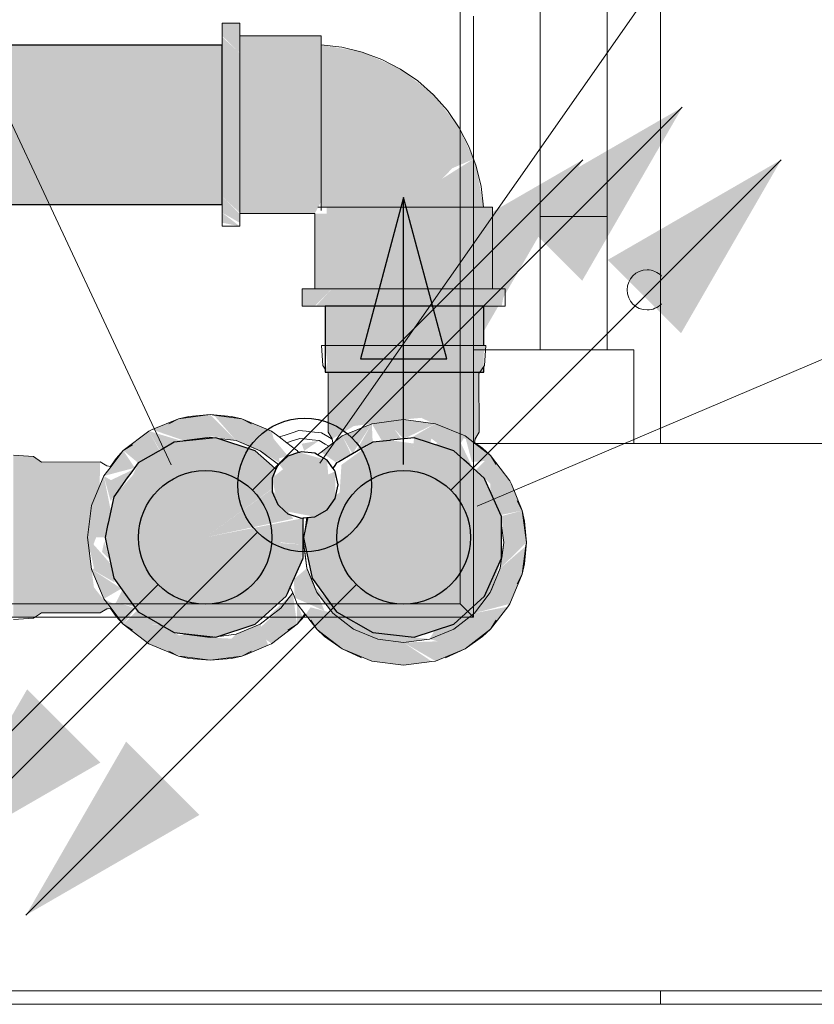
# Model space of a CAD drawing. Header units: millimetres. Extents: x 567 to 934, y -1 to 364.
# Tile 828 of 1056: x 764.649 to 765.244, y 165.391 to 166.129. Entities that reach past the tile are written whole.
import ezdxf

# ---------------------------------------------------------------- set-up
doc = ezdxf.new("R2010")
doc.units = ezdxf.units.MM
doc.header["$MEASUREMENT"] = 0
for name, color, linetype, lineweight in [('AF-Colunas', 140, 'Continuous', 13), ('AF-Condutos', 140, 'Continuous', 25), ('AF-Conexões', 152, 'Continuous', 18), ('AF-Indicação coluna', 5, 'Continuous', 13), ('AF-Sentido conduto', 140, 'Continuous', 30), ('AL-Colunas', 3, 'Continuous', 13), ('AL-Condutos', 3, 'Continuous', 25), ('AL-Indicação coluna', 94, 'Continuous', 13)]:
    doc.layers.add(name, color=color, linetype=linetype, lineweight=lineweight)
doc.layers.add('ARQ FINA', color=8, linetype='Continuous')

msp = doc.modelspace()

# ---------------------------------------------------------------- hatches: boundary and pattern name
at = {"layer": 'AF-Colunas', "linetype": 'Continuous'}
for points in [[(764.98958, 165.81156), (764.99299, 165.81972), (764.99292, 165.86372), (764.99799, 165.88472), (764.97998, 165.88472), (764.98289, 165.86972), (764.98975, 165.86972), (764.97998, 165.88472), (764.8778, 165.88472), (764.87958, 165.86972), (764.87999, 165.81972), (764.88296, 165.81472), (764.89911, 165.8244), (764.92383, 165.82766), (764.93649, 165.82272), (764.93649, 165.82932), (764.94971, 165.83058)], [(764.76779, 165.82989), (764.74813, 165.82175), (764.77219, 165.81347)], [(764.76779, 165.82989), (764.77219, 165.81347), (764.7916, 165.81602), (764.7916, 165.83302)], [(764.81101, 165.81347), (764.7916, 165.83302), (764.7916, 165.81696)], [(764.81541, 165.82989), (764.79432, 165.83267), (764.81101, 165.81347)], [(764.81541, 165.82989), (764.81101, 165.81347), (764.8291, 165.80597)], [(764.84396, 165.79659), (764.8376, 165.8207), (764.81541, 165.82989), (764.8291, 165.80597)], [(764.89821, 165.80363), (764.91268, 165.82619), (764.89049, 165.817)], [(764.90054, 165.80498), (764.91331, 165.81235), (764.91268, 165.82619)], [(764.92038, 165.8131), (764.93487, 165.81462), (764.92946, 165.82225), (764.93649, 165.82932), (764.91268, 165.82619)], [(764.93649, 165.81479), (764.9603, 165.82619), (764.93649, 165.82932), (764.92946, 165.82225)], [(764.95641, 165.81169), (764.9603, 165.82619), (764.94292, 165.81607)], [(764.96205, 165.81144), (764.98249, 165.817), (764.9603, 165.82619), (764.95732, 165.81507)], [(764.75368, 165.80598), (764.7456, 165.8207), (764.72654, 165.80608)], [(764.75399, 165.80616), (764.77112, 165.81302), (764.7456, 165.8207)], [(764.83913, 165.81488), (764.843, 165.80021), (764.84988, 165.80192)], [(764.89049, 165.817), (764.87472, 165.80489), (764.88534, 165.7975), (764.89729, 165.8031)], [(764.9754, 165.80471), (764.98249, 165.817), (764.95939, 165.81072)], [(765.00154, 165.80238), (764.98249, 165.817), (764.98764, 165.7975), (764.99744, 165.79828)], [(764.77219, 165.81347), (764.81896, 165.78646), (764.79608, 165.80706)], [(764.97937, 165.8116), (764.9754, 165.80471), (764.98815, 165.79322)], [(764.71693, 165.68787), (764.70452, 165.70364), (764.70127, 165.72837), (764.7062, 165.74102), (764.6996, 165.74102), (764.70877, 165.7794), (764.7092, 165.79753), (764.6652, 165.79745), (764.6592, 165.80159), (764.6442, 165.80252), (764.6442, 165.68162), (764.6592, 165.68046), (764.6652, 165.68459), (764.7092, 165.68452)], [(764.73508, 165.79314), (764.72654, 165.80608), (764.71192, 165.78702)], [(764.73772, 165.79676), (764.75368, 165.80598), (764.72654, 165.80608)], [(765.00147, 165.78123), (765.00154, 165.80238), (764.99038, 165.79121)], [(765.00931, 165.75783), (765.02535, 165.76113), (765.01722, 165.78078), (765.00154, 165.80238), (765.00144, 165.77549)], [(764.71714, 165.76098), (764.71192, 165.78702), (764.70274, 165.76483)], [(764.72511, 165.77941), (764.71192, 165.78702), (764.71702, 165.76828)], [(764.71732, 165.78391), (764.72511, 165.77941), (764.73425, 165.792)], [(764.7166, 165.74102), (764.70274, 165.76483), (764.6996, 165.74102)], [(764.71389, 165.74567), (764.71714, 165.76098), (764.70274, 165.76483)], [(765.02535, 165.76113), (765.01149, 165.73732), (765.00893, 165.71791), (765.02849, 165.73732)], [(765.01149, 165.73732), (765.02535, 165.76113), (765.00985, 165.75698)], [(764.70461, 165.71771), (764.71714, 165.72107), (764.6996, 165.74102)], [(764.71225, 165.73794), (764.71059, 165.73012), (764.71646, 165.72429)], [(765.02535, 165.71351), (765.02813, 165.7346), (765.00893, 165.71791)], [(764.72007, 165.70729), (764.71714, 165.72107), (764.70274, 165.71721)], [(764.98952, 165.68429), (765.00144, 165.69982), (765.00985, 165.72488), (764.99831, 165.69951), (764.97803, 165.67971), (764.95968, 165.67142), (764.9559, 165.66488)], [(764.70274, 165.71721), (764.71192, 165.69502), (764.72511, 165.70264)], [(764.85426, 165.70971), (764.85492, 165.69589), (764.87729, 165.68592), (764.86404, 165.71791)], [(764.98952, 165.68429), (765.01616, 165.69132), (765.02535, 165.71351), (765.00144, 165.69982)], [(765.02535, 165.71351), (765.00893, 165.71791), (765.00144, 165.69982)], [(764.72131, 165.69255), (764.73508, 165.68891), (764.72577, 165.70172)], [(764.85344, 165.69947), (764.8291, 165.67607), (764.84463, 165.68799)], [(764.85344, 165.69947), (764.84463, 165.68799), (764.8376, 165.66135), (764.85665, 165.67597)], [(764.87107, 165.70338), (764.87153, 165.69982), (764.89899, 165.67237), (764.93649, 165.66232), (764.9559, 165.66488), (764.91331, 165.66969), (764.88851, 165.68401)], [(764.87153, 165.69982), (764.88345, 165.68429), (764.89899, 165.67237)], [(764.72399, 165.68885), (764.71192, 165.69502), (764.71737, 165.68793)], [(764.73576, 165.68798), (764.72131, 165.69255), (764.71737, 165.68793), (764.72654, 165.67597)], [(764.85659, 165.69185), (764.85665, 165.67597), (764.86089, 165.68149)], [(764.73694, 165.68636), (764.72654, 165.67597), (764.75368, 165.67607)], [(764.84463, 165.68799), (764.82593, 165.67054), (764.8376, 165.66135), (764.84053, 165.67246)], [(764.86302, 165.68323), (764.88345, 165.68429), (764.86683, 165.68868)], [(764.91708, 165.66488), (764.89899, 165.67237), (764.88345, 165.68429), (764.86302, 165.68323), (764.87144, 165.67227), (764.89049, 165.65765), (764.91268, 165.64846)], [(764.9559, 165.66488), (764.97399, 165.67237), (764.98952, 165.68429)], [(765.00154, 165.67227), (764.98952, 165.68429), (764.97399, 165.67237)], [(765.00154, 165.67227), (765.01449, 165.68915), (764.98952, 165.68429)], [(764.75399, 165.67589), (764.72654, 165.67597), (764.7456, 165.66135)], [(764.7456, 165.66135), (764.76843, 165.66756), (764.75399, 165.67589)], [(764.83507, 165.6603), (764.8291, 165.67607), (764.81101, 165.66858), (764.81541, 165.65216)], [(764.77051, 165.6518), (764.7916, 165.64902), (764.7916, 165.66602), (764.77219, 165.66858), (764.7456, 165.66135)], [(764.81101, 165.66858), (764.7916, 165.64902), (764.81541, 165.65216)], [(764.89899, 165.67237), (764.91708, 165.66488), (764.93649, 165.66232)], [(764.97399, 165.67237), (764.9559, 165.66488), (764.98249, 165.65765), (765.00154, 165.67227)], [(764.7916, 165.66602), (764.7916, 165.64902), (764.80764, 165.66518)], [(764.91708, 165.66488), (764.91268, 165.64846), (764.93649, 165.64532), (764.93649, 165.66232)], [(764.93649, 165.66232), (764.9603, 165.64846), (764.98249, 165.65765), (764.96205, 165.66321)], [(764.95758, 165.6481), (764.93649, 165.66232), (764.93649, 165.64532)]]:
    msp.add_hatch(color=140, dxfattribs=at).paths.add_polyline_path(points)
at = {"layer": 'AF-Condutos', "linetype": 'Continuous'}
for points in [[(764.80049, 166.10974), (764.1898, 166.10974), (764.1898, 165.9904), (764.80049, 165.9904)], [(765.07074, 166.02387), (764.94084, 165.94887), (764.99574, 165.89396)], [(765.21933, 166.02387), (765.08943, 165.94887), (765.14433, 165.89396)], [(764.99649, 165.86472), (764.99649, 165.91407), (764.8778, 165.91407), (764.8778, 165.88472), (764.88191, 165.88472), (764.8778, 165.86472)], [(764.73378, 165.78781), (764.71938, 165.77153), (764.7129, 165.74102), (764.71938, 165.71052), (764.73772, 165.68529), (764.76472, 165.66969), (764.79574, 165.66643), (764.8254, 165.67607), (764.84858, 165.69694), (764.8609, 165.72551), (764.7879, 165.74102), (764.83793, 165.77737), (764.84086, 165.79205), (764.8254, 165.80597), (764.79574, 165.81561), (764.76472, 165.81235), (764.73772, 165.79676)], [(765.00985, 165.75662), (764.99743, 165.7845), (764.97399, 165.80597), (764.94433, 165.81561), (764.93649, 165.74102), (764.91331, 165.81235), (764.88993, 165.79532), (764.88857, 165.7747), (764.86491, 165.75594), (764.86149, 165.74102), (764.86797, 165.71052), (764.8863, 165.68529), (764.91331, 165.66969), (764.94433, 165.66643), (764.97399, 165.67607), (764.99716, 165.69694), (765.00985, 165.72543)], [(764.92672, 165.81376), (764.91331, 165.81235), (764.93649, 165.74102), (764.94388, 165.81135)], [(764.85385, 165.75504), (764.83793, 165.77715), (764.7879, 165.74102)], [(764.84449, 165.73732), (764.86126, 165.73558), (764.86029, 165.75524), (764.7879, 165.74102), (764.84342, 165.72922)], [(764.86126, 165.73558), (764.84455, 165.73682), (764.84342, 165.72922), (764.85996, 165.72571)], [(764.65365, 165.45818), (764.78355, 165.53318), (764.72865, 165.58808)]]:
    msp.add_hatch(color=151, dxfattribs=at).paths.add_polyline_path(points)
at = {"layer": 'AF-Conexões', "linetype": 'Continuous'}
for points in [[(764.81369, 166.12607), (764.80049, 166.12607), (764.80049, 166.11667), (764.81369, 166.10381)], [(764.80049, 166.11589), (764.80049, 165.99633), (764.81369, 165.98425), (764.81369, 166.10381)], [(764.87469, 166.11667), (764.81369, 166.11667), (764.81369, 166.10775), (764.87469, 166.1144)], [(764.87469, 166.1144), (764.81369, 166.10775), (764.81369, 165.99239), (764.87469, 165.99239)], [(764.98851, 166.02414), (764.96558, 166.00976), (764.95088, 166.00307), (764.94078, 165.98827), (764.99632, 165.98827), (764.9909, 166.01913), (764.97817, 166.04777), (764.95888, 166.07246), (764.93419, 166.09175), (764.90555, 166.10448), (764.87469, 166.1099), (764.87469, 165.98827), (764.94078, 165.98827), (764.95088, 166.00307), (764.96558, 166.00976), (764.97293, 166.01748)], [(764.81369, 165.97666), (764.81369, 165.98347), (764.80049, 165.99633), (764.80049, 165.98425)], [(764.86989, 165.98347), (764.87469, 165.99239), (764.81369, 165.99239), (764.81369, 165.98347)], [(765.00082, 165.98827), (764.87881, 165.98827), (764.87881, 165.92727), (764.99417, 165.92727)], [(765.00309, 165.92727), (765.00309, 165.98827), (765.00082, 165.98827), (764.99417, 165.92727)], [(764.80049, 165.97666), (764.81369, 165.97407), (764.80049, 165.98425)], [(764.86989, 165.98347), (764.86989, 165.92727), (764.87881, 165.92727), (764.87881, 165.98347)], [(764.86049, 165.92727), (764.86049, 165.91407), (764.86989, 165.91407), (764.88275, 165.92727)], [(764.87067, 165.91407), (764.99023, 165.91407), (765.00231, 165.92727), (764.88275, 165.92727)], [(765.0099, 165.92727), (764.99649, 165.92091), (765.00231, 165.91407)], [(765.0099, 165.91407), (765.01249, 165.92727), (765.00231, 165.91407)]]:
    msp.add_hatch(color=161, dxfattribs=at).paths.add_polyline_path(points)
at = {"layer": 'AL-Colunas', "linetype": 'Continuous'}
msp.add_hatch(color=3, dxfattribs=at).paths.add_polyline_path([(764.86202, 165.80586), (764.8732, 165.81355), (764.86013, 165.81115)])
at = {"layer": 'AL-Condutos', "linetype": 'Continuous'}
for points in [[(765.14523, 166.06311), (765.01532, 165.98811), (765.07023, 165.93321)], [(764.84617, 165.79205), (764.83793, 165.78547), (764.84216, 165.76557), (764.86238, 165.78027), (764.84988, 165.80192), (764.84321, 165.79591)], [(764.85845, 165.8047), (764.84988, 165.80192), (764.86238, 165.78027), (764.88003, 165.78812), (764.87911, 165.79885)], [(764.86238, 165.78027), (764.84216, 165.76557), (764.84757, 165.7607), (764.87011, 165.75649), (764.88523, 165.7701), (764.88523, 165.79044)], [(764.57954, 165.49743), (764.70945, 165.57243), (764.65454, 165.62733)]]:
    msp.add_hatch(color=91, dxfattribs=at).paths.add_polyline_path(points)

# ---------------------------------------------------------------- linework, layer by layer
at = {"layer": 'AF-Colunas'}
for p, q in [((764.87709, 165.88472), (764.87499, 165.88472)), ((764.87499, 165.88472), (764.87592, 165.86972)), ((764.8778, 165.88472), (764.87709, 165.88472)), ((764.88323, 165.88472), (764.8778, 165.88472)), ((764.893, 165.88472), (764.88323, 165.88472)), ((764.90574, 165.88472), (764.893, 165.88472)), ((764.92057, 165.88472), (764.90574, 165.88472)), ((764.93649, 165.88472), (764.92057, 165.88472)), ((764.9524, 165.88472), (764.93649, 165.88472)), ((764.96724, 165.88472), (764.9524, 165.88472)), ((764.97998, 165.88472), (764.96724, 165.88472)), ((764.98975, 165.88472), (764.97998, 165.88472)), ((764.99589, 165.88472), (764.98975, 165.88472)), ((764.99649, 165.88472), (764.99589, 165.88472)), ((764.99799, 165.88472), (764.99649, 165.88472)), ((764.99706, 165.86972), (764.99799, 165.88472)), ((764.87592, 165.86972), (764.8778, 165.867)), ((764.99361, 165.86472), (764.99649, 165.8689)), ((764.99649, 165.8689), (764.99706, 165.86972)), ((764.87937, 165.86472), (764.88006, 165.86372)), ((764.88006, 165.86372), (764.87999, 165.81972)), ((764.99292, 165.86372), (764.99361, 165.86472)), ((764.99299, 165.81972), (764.99292, 165.86372)), ((764.76779, 165.82989), (764.74813, 165.82175)), ((764.76779, 165.82989), (764.76062, 165.82616)), ((764.7916, 165.83302), (764.76779, 165.82989)), ((764.77563, 165.83163), (764.76779, 165.82989)), ((764.7916, 165.83302), (764.77563, 165.83163)), ((764.79432, 165.83267), (764.7916, 165.83302)), ((764.80758, 165.83162), (764.7916, 165.83302)), ((764.81541, 165.82989), (764.79432, 165.83267)), ((764.81541, 165.82989), (764.80758, 165.83162)), ((764.8376, 165.8207), (764.81541, 165.82989)), ((764.82259, 165.82616), (764.81541, 165.82989)), ((764.91268, 165.82619), (764.89049, 165.817)), ((764.93649, 165.82932), (764.91268, 165.82619)), ((764.9603, 165.82619), (764.93649, 165.82932)), ((764.98249, 165.817), (764.9603, 165.82619)), ((764.7456, 165.8207), (764.72654, 165.80608)), ((764.74813, 165.82175), (764.7456, 165.8207)), ((764.77219, 165.81347), (764.7916, 165.81602)), ((764.7916, 165.81602), (764.77219, 165.81347)), ((764.7916, 165.81602), (764.79517, 165.81555)), ((764.79517, 165.81555), (764.7916, 165.81602)), ((764.79643, 165.81539), (764.81101, 165.81347)), ((764.81101, 165.81347), (764.79643, 165.81539)), ((764.84338, 165.81626), (764.8376, 165.8207)), ((764.84903, 165.81193), (764.84338, 165.81626)), ((764.87999, 165.81972), (764.88296, 165.81472)), ((764.89049, 165.817), (764.88555, 165.8132)), ((764.98958, 165.81156), (764.98249, 165.817)), ((764.99002, 165.81472), (764.99299, 165.81972)), ((764.73337, 165.81043), (764.72654, 165.80608)), ((764.77112, 165.81302), (764.77219, 165.81347)), ((764.81101, 165.81347), (764.8291, 165.80597)), ((764.82225, 165.80881), (764.81101, 165.81347)), ((764.8291, 165.80597), (764.82225, 165.80881)), ((764.85549, 165.80697), (764.84903, 165.81193)), ((764.88051, 165.80934), (764.87472, 165.80489)), ((764.8834, 165.81156), (764.88051, 165.80934)), ((764.88296, 165.81472), (764.8834, 165.81156)), ((764.88555, 165.8132), (764.8834, 165.81156)), ((764.98958, 165.81156), (764.98964, 165.81199)), ((765.00154, 165.80238), (764.98958, 165.81156)), ((764.98964, 165.81199), (764.99002, 165.81472)), ((764.99563, 165.8078), (764.98964, 165.81199)), ((765.00154, 165.80238), (764.99563, 165.8078)), ((764.6592, 165.80159), (764.6442, 165.80252)), ((764.6652, 165.79745), (764.6592, 165.80159)), ((764.72112, 165.80016), (764.71693, 165.79417)), ((764.72654, 165.80608), (764.71737, 165.79411)), ((764.72654, 165.80608), (764.72112, 165.80016)), ((764.8291, 165.80597), (764.84275, 165.7955)), ((764.83181, 165.80389), (764.8291, 165.80597)), ((764.84275, 165.7955), (764.83181, 165.80389)), ((764.85665, 165.80608), (764.85549, 165.80697)), ((764.85717, 165.8054), (764.85665, 165.80608)), ((764.85786, 165.80451), (764.85717, 165.8054)), ((764.87472, 165.80489), (764.87211, 165.80289)), ((765.01616, 165.78332), (765.00154, 165.80238)), ((765.00589, 165.79556), (765.00154, 165.80238)), ((764.7092, 165.79753), (764.6652, 165.79745)), ((764.7142, 165.79455), (764.7092, 165.79753)), ((764.71737, 165.79411), (764.71192, 165.78702)), ((764.71693, 165.79417), (764.7142, 165.79455)), ((764.71737, 165.79411), (764.71693, 165.79417)), ((764.71192, 165.78702), (764.70274, 165.76483)), ((765.01722, 165.78078), (765.01616, 165.78332)), ((765.02535, 165.76113), (765.01722, 165.78078)), ((764.70274, 165.76483), (764.6996, 165.74102)), ((765.02535, 165.76113), (765.02163, 165.76831)), ((764.86393, 165.75584), (764.86277, 165.74703)), ((764.8637, 165.75413), (764.86393, 165.75584)), ((765.02849, 165.73732), (765.02535, 165.76113)), ((765.02709, 165.75329), (765.02535, 165.76113)), ((764.86277, 165.74703), (764.8634, 165.75182)), ((764.8634, 165.75182), (764.8637, 165.75413)), ((765.00985, 165.74977), (765.01149, 165.73732)), ((765.01149, 165.73732), (765.00985, 165.74977)), ((765.02849, 165.73732), (765.02709, 165.75329)), ((764.6996, 165.74102), (764.70274, 165.71721)), ((764.86149, 165.73732), (764.86179, 165.73961)), ((764.86179, 165.73961), (764.86149, 165.73732)), ((764.86265, 165.72854), (764.86149, 165.73732)), ((764.86149, 165.73732), (764.86404, 165.71791)), ((765.01149, 165.73732), (765.00893, 165.71791)), ((765.00995, 165.72566), (765.01149, 165.73732)), ((765.02535, 165.71351), (765.02813, 165.7346)), ((765.02709, 165.72134), (765.02849, 165.73732)), ((765.02813, 165.7346), (765.02849, 165.73732)), ((764.86404, 165.71791), (764.86265, 165.72854)), ((765.00893, 165.71791), (765.00985, 165.72488)), ((765.00985, 165.72488), (765.00995, 165.72566)), ((765.02535, 165.71351), (765.02709, 165.72134)), ((764.70274, 165.71721), (764.71192, 165.69502)), ((764.87153, 165.69982), (764.86404, 165.71791)), ((764.86404, 165.71791), (764.86595, 165.7133)), ((764.86595, 165.7133), (764.86889, 165.70621)), ((765.00893, 165.71791), (765.00144, 165.69982)), ((765.00208, 165.70137), (765.00893, 165.71791)), ((765.01616, 165.69132), (765.02535, 165.71351)), ((765.02163, 165.70633), (765.02535, 165.71351)), ((764.86889, 165.70621), (764.87153, 165.69982)), ((764.85344, 165.69947), (764.84463, 165.68799)), ((764.84463, 165.68799), (764.85344, 165.69947)), ((764.85164, 165.70382), (764.85344, 165.69947)), ((764.85344, 165.69947), (764.85492, 165.69589)), ((764.87316, 165.69771), (764.87153, 165.69982)), ((764.87153, 165.69982), (764.88345, 165.68429)), ((764.87325, 165.69759), (764.87316, 165.69771)), ((764.88345, 165.68429), (764.87325, 165.69759)), ((765.00144, 165.69982), (764.98952, 165.68429)), ((764.99431, 165.69053), (765.00144, 165.69982)), ((765.00144, 165.69982), (765.00208, 165.70137)), ((764.71192, 165.69502), (764.71737, 165.68793)), ((764.85492, 165.69589), (764.85577, 165.69384)), ((764.85577, 165.69384), (764.85681, 165.69132)), ((764.85681, 165.69132), (764.86262, 165.68375)), ((764.98952, 165.68429), (764.99431, 165.69053)), ((765.01449, 165.68915), (765.01616, 165.69132)), ((764.6592, 165.68046), (764.6652, 165.68459)), ((764.6652, 165.68459), (764.7092, 165.68452)), ((764.7092, 165.68452), (764.7142, 165.68749)), ((764.7142, 165.68749), (764.71693, 165.68787)), ((764.71693, 165.68787), (764.71737, 165.68793)), ((764.71693, 165.68787), (764.72112, 165.68188)), ((764.71737, 165.68793), (764.72654, 165.67597)), ((764.84463, 165.68799), (764.8291, 165.67607)), ((764.8291, 165.67607), (764.84463, 165.68799)), ((764.86089, 165.68149), (764.86262, 165.68375)), ((764.86208, 165.68189), (764.86302, 165.68323)), ((764.86262, 165.68375), (764.86302, 165.68323)), ((764.86302, 165.68323), (764.87144, 165.67227)), ((764.89899, 165.67237), (764.88345, 165.68429)), ((764.88345, 165.68429), (764.89899, 165.67237)), ((764.98952, 165.68429), (764.97399, 165.67237)), ((764.97399, 165.67237), (764.98952, 165.68429)), ((765.00154, 165.67227), (765.01449, 165.68915)), ((764.6442, 165.67952), (764.6592, 165.68046)), ((764.72112, 165.68188), (764.72654, 165.67597)), ((764.72654, 165.67597), (764.7456, 165.66135)), ((764.72654, 165.67597), (764.73337, 165.67162)), ((764.8291, 165.67607), (764.81101, 165.66858)), ((764.81101, 165.66858), (764.8291, 165.67607)), ((764.8376, 165.66135), (764.85665, 165.67597)), ((764.84984, 165.67162), (764.85665, 165.67597)), ((764.85665, 165.67597), (764.86208, 165.68189)), ((764.85665, 165.67597), (764.86089, 165.68149)), ((764.86709, 165.67908), (764.87144, 165.67227)), ((765.00154, 165.67227), (765.00589, 165.67908)), ((764.77219, 165.66858), (764.77112, 165.66902)), ((764.7916, 165.66602), (764.77219, 165.66858)), ((764.77219, 165.66858), (764.7916, 165.66602)), ((764.81101, 165.66858), (764.79643, 165.66666)), ((764.79643, 165.66666), (764.81101, 165.66858)), ((764.87144, 165.67227), (764.87361, 165.6706)), ((764.87144, 165.67227), (764.87735, 165.66684)), ((764.87361, 165.6706), (764.89049, 165.65765)), ((764.91708, 165.66488), (764.89899, 165.67237)), ((764.89899, 165.67237), (764.91708, 165.66488)), ((764.97399, 165.67237), (764.9559, 165.66488)), ((764.9559, 165.66488), (764.97399, 165.67237)), ((764.98249, 165.65765), (765.00154, 165.67227)), ((764.99562, 165.66684), (765.00154, 165.67227)), ((764.7456, 165.66135), (764.76779, 165.65216)), ((764.79517, 165.66649), (764.7916, 165.66602)), ((764.7916, 165.66602), (764.79517, 165.66649)), ((764.81794, 165.6532), (764.83507, 165.6603)), ((764.83507, 165.6603), (764.8376, 165.66135)), ((764.87735, 165.66684), (764.89049, 165.65765)), ((764.93649, 165.66232), (764.91708, 165.66488)), ((764.91708, 165.66488), (764.93649, 165.66232)), ((764.9559, 165.66488), (764.93649, 165.66232)), ((764.93649, 165.66232), (764.9559, 165.66488)), ((764.98249, 165.65765), (764.99562, 165.66684)), ((764.76062, 165.65588), (764.76779, 165.65216)), ((764.81541, 165.65216), (764.82259, 165.65589)), ((764.81541, 165.65216), (764.81794, 165.6532)), ((764.89049, 165.65765), (764.89302, 165.6566)), ((764.89049, 165.65765), (764.90503, 165.65087)), ((764.89302, 165.6566), (764.91268, 165.64846)), ((764.9603, 165.64846), (764.98249, 165.65765)), ((764.96795, 165.65087), (764.98249, 165.65765)), ((764.76779, 165.65216), (764.77051, 165.6518)), ((764.76779, 165.65216), (764.77563, 165.65042)), ((764.77051, 165.6518), (764.7916, 165.64902)), ((764.77563, 165.65042), (764.7916, 165.64902)), ((764.7916, 165.64902), (764.81541, 165.65216)), ((764.7916, 165.64902), (764.80758, 165.65042)), ((764.80758, 165.65042), (764.81541, 165.65216)), ((764.91268, 165.64846), (764.93649, 165.64532)), ((764.93649, 165.64532), (764.95758, 165.6481)), ((764.95758, 165.6481), (764.9603, 165.64846))]:
    msp.add_line(p, q, dxfattribs=at)
at = {"layer": 'AF-Condutos'}
for p, q in [((764.80049, 166.10974), (764.1898, 166.10974)), ((764.80049, 166.10713), (764.80049, 166.10974)), ((764.80049, 166.09466), (764.80049, 166.10713)), ((764.80049, 166.07447), (764.80049, 166.09466)), ((764.80049, 166.05007), (764.80049, 166.07447)), ((764.80049, 166.02567), (764.80049, 166.05007)), ((764.80049, 166.00548), (764.80049, 166.02567)), ((764.80049, 165.99301), (764.80049, 166.00548)), ((764.80049, 165.9904), (764.80049, 165.99301)), ((764.1898, 165.9904), (764.80049, 165.9904)), ((764.8778, 165.91407), (764.8778, 165.88472)), ((764.88795, 165.91407), (764.8778, 165.91407)), ((764.90649, 165.91407), (764.88795, 165.91407)), ((764.93022, 165.91407), (764.90649, 165.91407)), ((764.95503, 165.91407), (764.93022, 165.91407)), ((764.97664, 165.91407), (764.95503, 165.91407)), ((764.9913, 165.91407), (764.97664, 165.91407)), ((764.99649, 165.91407), (764.9913, 165.91407)), ((764.99649, 165.88472), (764.99649, 165.91407)), ((764.8778, 165.88472), (764.8778, 165.867)), ((764.8778, 165.867), (764.8778, 165.86472)), ((764.99649, 165.86472), (764.99649, 165.8689)), ((764.8778, 165.86472), (764.87937, 165.86472)), ((764.87937, 165.86472), (764.88795, 165.86472)), ((764.88795, 165.86472), (764.90649, 165.86472)), ((764.90649, 165.86472), (764.93022, 165.86472)), ((764.93022, 165.86472), (764.95503, 165.86472)), ((764.95503, 165.86472), (764.97664, 165.86472)), ((764.97664, 165.86472), (764.9913, 165.86472)), ((764.9913, 165.86472), (764.99361, 165.86472)), ((764.99361, 165.86472), (764.99649, 165.86472)), ((764.79574, 165.81561), (764.77112, 165.81302)), ((764.8254, 165.80597), (764.79574, 165.81561)), ((764.94433, 165.81561), (764.92672, 165.81376)), ((764.96669, 165.80835), (764.94433, 165.81561)), ((764.76472, 165.81235), (764.75538, 165.80696)), ((764.77112, 165.81302), (764.76472, 165.81235)), ((764.90852, 165.80959), (764.8879, 165.79768)), ((764.91331, 165.81235), (764.90852, 165.80959)), ((764.92608, 165.81369), (764.91331, 165.81235)), ((764.92672, 165.81376), (764.92608, 165.81369)), ((764.97399, 165.80597), (764.96669, 165.80835)), ((764.75261, 165.80536), (764.73772, 165.79676)), ((764.75538, 165.80696), (764.75261, 165.80536)), ((764.83793, 165.79469), (764.8254, 165.80597)), ((764.9816, 165.79912), (764.97399, 165.80597)), ((764.73772, 165.79676), (764.7322, 165.78917)), ((764.84086, 165.79205), (764.83793, 165.79469)), ((764.88443, 165.79418), (764.88347, 165.79285)), ((764.8863, 165.79676), (764.88443, 165.79418)), ((764.8879, 165.79768), (764.8863, 165.79676)), ((764.98547, 165.79564), (764.9816, 165.79912)), ((764.99716, 165.78511), (764.98547, 165.79564)), ((764.72954, 165.78551), (764.71938, 165.77153)), ((764.7322, 165.78917), (764.72954, 165.78551)), ((764.99743, 165.7845), (764.99716, 165.78511)), ((765.00216, 165.77389), (764.99743, 165.7845)), ((764.71938, 165.77153), (764.71518, 165.75176)), ((765.00857, 165.7595), (765.00216, 165.77389)), ((764.86466, 165.75592), (764.86403, 165.75298)), ((765.00985, 165.75662), (765.00857, 165.7595)), ((765.00985, 165.74977), (765.00985, 165.75662)), ((764.71478, 165.74986), (764.7129, 165.74102)), ((764.71518, 165.75176), (764.71478, 165.74986)), ((764.86126, 165.75492), (764.86126, 165.75556)), ((764.86126, 165.73907), (764.86126, 165.75492)), ((764.86403, 165.75298), (764.86277, 165.74703)), ((765.00985, 165.72543), (765.00985, 165.74977)), ((764.86277, 165.74703), (764.86149, 165.74102)), ((764.7129, 165.74102), (764.71478, 165.73218)), ((764.86126, 165.73558), (764.86126, 165.73907)), ((764.86126, 165.72543), (764.86126, 165.73558)), ((764.86149, 165.74102), (764.86179, 165.73961)), ((764.86179, 165.73961), (764.86797, 165.71052)), ((764.71478, 165.73218), (764.71518, 165.73028)), ((764.71518, 165.73028), (764.71938, 165.71052)), ((764.85164, 165.70382), (764.86109, 165.72505)), ((764.86109, 165.72505), (764.86126, 165.72543)), ((764.99716, 165.69694), (765.00985, 165.72543)), ((764.71938, 165.71052), (764.72954, 165.69654)), ((764.86797, 165.71052), (764.8863, 165.68529)), ((764.8254, 165.67607), (764.84858, 165.69694)), ((764.84858, 165.69694), (764.84952, 165.69907)), ((764.84952, 165.69907), (764.85164, 165.70382)), ((764.97399, 165.67607), (764.99716, 165.69694)), ((764.72954, 165.69654), (764.7322, 165.69287)), ((764.7322, 165.69287), (764.73772, 165.68529)), ((764.73772, 165.68529), (764.75261, 165.67669)), ((764.8863, 165.68529), (764.91331, 165.66969)), ((764.75261, 165.67669), (764.75538, 165.67509)), ((764.75538, 165.67509), (764.76472, 165.66969)), ((764.79574, 165.66643), (764.8254, 165.67607)), ((764.94433, 165.66643), (764.97399, 165.67607)), ((764.76472, 165.66969), (764.77112, 165.66902)), ((764.77112, 165.66902), (764.79574, 165.66643)), ((764.91331, 165.66969), (764.94433, 165.66643))]:
    msp.add_line(p, q, dxfattribs=at)
for points in [[(764.82325, 165.77638), (765.07074, 166.02387)], [(764.97184, 165.77638), (765.21933, 166.02387)], [(764.75254, 165.70567), (764.50506, 165.45818)], [(764.90113, 165.70567), (764.65365, 165.45818)]]:
    msp.add_lwpolyline(points, dxfattribs=at)
for centre in [(764.7879, 165.74102), (764.7879, 165.74102), (764.93649, 165.74102), (764.93649, 165.74102)]:
    msp.add_circle(centre, 0.05, dxfattribs=at)
at = {"layer": 'AF-Conexões'}
for p, q in [((764.80049, 166.12607), (764.80049, 166.12348)), ((764.81369, 166.12607), (764.80049, 166.12607)), ((764.81369, 166.12348), (764.81369, 166.12607)), ((764.80049, 166.12348), (764.80049, 166.11667)), ((764.81369, 166.11667), (764.81369, 166.12348)), ((764.80049, 166.11667), (764.80049, 166.11589)), ((764.80049, 166.11589), (764.80049, 166.10974)), ((764.81369, 166.11589), (764.81369, 166.11667)), ((764.81369, 166.11667), (764.81369, 166.1144)), ((764.87469, 166.11667), (764.81369, 166.11667)), ((764.81369, 166.10381), (764.81369, 166.11589)), ((764.81369, 166.1144), (764.81369, 166.10775)), ((764.87469, 166.1144), (764.87469, 166.11667)), ((764.87469, 166.1099), (764.87469, 166.1144)), ((764.87469, 166.10775), (764.87469, 166.1099)), ((764.87469, 166.1099), (764.87469, 166.10662)), ((764.89028, 166.10814), (764.87469, 166.1099)), ((764.80049, 166.10974), (764.80049, 166.10381)), ((764.80049, 166.10381), (764.80049, 166.08807)), ((764.81369, 166.10775), (764.81369, 166.09716)), ((764.81369, 166.08807), (764.81369, 166.10381)), ((764.87469, 166.09716), (764.87469, 166.10775)), ((764.87469, 166.10662), (764.87469, 166.10187)), ((764.90555, 166.10448), (764.89028, 166.10814)), ((764.92026, 166.09899), (764.90555, 166.10448)), ((764.81369, 166.09716), (764.81369, 166.08337)), ((764.87469, 166.10187), (764.87469, 166.09713)), ((764.87469, 166.08337), (764.87469, 166.09716)), ((764.87469, 166.09713), (764.87469, 166.08981)), ((764.93419, 166.09175), (764.92026, 166.09899)), ((764.80049, 166.08807), (764.80049, 166.06974)), ((764.81369, 166.06974), (764.81369, 166.08807)), ((764.87469, 166.08981), (764.87469, 166.08248)), ((764.94713, 166.08286), (764.93419, 166.09175)), ((764.81369, 166.08337), (764.81369, 166.06731)), ((764.87469, 166.06731), (764.87469, 166.08337)), ((764.87469, 166.08248), (764.87469, 166.07339)), ((764.95888, 166.07246), (764.94713, 166.08286)), ((764.87469, 166.07339), (764.87469, 166.06429)), ((764.80049, 166.06974), (764.80049, 166.05007)), ((764.81369, 166.05007), (764.81369, 166.06974)), ((764.81369, 166.06731), (764.81369, 166.05007)), ((764.87469, 166.05007), (764.87469, 166.06731)), ((764.96928, 166.06071), (764.95888, 166.07246)), ((764.87469, 166.06429), (764.87469, 166.04451)), ((764.97817, 166.04777), (764.96928, 166.06071)), ((764.80049, 166.05007), (764.80049, 166.0304)), ((764.81369, 166.0304), (764.81369, 166.05007)), ((764.81369, 166.05007), (764.81369, 166.03283)), ((764.87469, 166.03283), (764.87469, 166.05007)), ((764.87469, 166.04451), (764.87469, 166.0349)), ((764.98541, 166.03384), (764.97817, 166.04777)), ((764.80049, 166.0304), (764.80049, 166.01207)), ((764.81369, 166.03283), (764.81369, 166.01677)), ((764.81369, 166.01207), (764.81369, 166.0304)), ((764.87469, 166.0349), (764.87469, 166.02529)), ((764.87469, 166.01677), (764.87469, 166.03283)), ((764.9909, 166.01913), (764.98541, 166.03384)), ((764.87469, 166.02529), (764.87469, 166.01695)), ((764.81369, 166.01677), (764.81369, 166.00298)), ((764.87469, 166.01695), (764.87469, 166.00861)), ((764.87469, 166.00298), (764.87469, 166.01677)), ((764.99455, 166.00387), (764.9909, 166.01913)), ((764.80049, 166.01207), (764.80049, 165.99633)), ((764.81369, 165.99633), (764.81369, 166.01207)), ((764.87469, 166.00861), (764.87469, 166.0023)), ((764.81369, 166.00298), (764.81369, 165.99239)), ((764.87469, 165.99239), (764.87469, 166.00298)), ((764.87469, 166.0023), (764.87469, 165.99598)), ((764.99632, 165.98827), (764.99455, 166.00387)), ((764.80049, 165.99633), (764.80049, 165.9904)), ((764.81369, 165.98425), (764.81369, 165.99633)), ((764.81369, 165.99239), (764.81369, 165.98827)), ((764.87469, 165.99598), (764.87469, 165.98827)), ((764.87469, 165.98827), (764.87469, 165.99239)), ((764.80049, 165.9904), (764.80049, 165.98425)), ((764.81369, 165.98827), (764.81369, 165.98574)), ((764.81369, 165.98574), (764.81369, 165.98347)), ((764.87469, 165.98827), (764.87216, 165.98827)), ((764.87881, 165.98827), (764.87469, 165.98827)), ((764.87469, 165.98827), (764.88237, 165.98827)), ((764.87469, 165.98574), (764.87469, 165.98827)), ((764.8894, 165.98827), (764.87881, 165.98827)), ((764.88237, 165.98827), (764.88869, 165.98827)), ((764.88869, 165.98827), (764.895, 165.98827)), ((764.90319, 165.98827), (764.8894, 165.98827)), ((764.895, 165.98827), (764.90334, 165.98827)), ((764.91925, 165.98827), (764.90319, 165.98827)), ((764.90334, 165.98827), (764.91167, 165.98827)), ((764.91167, 165.98827), (764.92128, 165.98827)), ((764.93649, 165.98827), (764.91925, 165.98827)), ((764.92128, 165.98827), (764.93089, 165.98827)), ((764.93089, 165.98827), (764.94078, 165.98827)), ((764.95373, 165.98827), (764.93649, 165.98827)), ((764.94078, 165.98827), (764.95066, 165.98827)), ((764.95066, 165.98827), (764.95977, 165.98827)), ((764.96979, 165.98827), (764.95373, 165.98827)), ((764.95977, 165.98827), (764.96888, 165.98827)), ((764.96888, 165.98827), (764.97621, 165.98827)), ((764.98358, 165.98827), (764.96979, 165.98827)), ((764.97621, 165.98827), (764.98354, 165.98827)), ((764.98354, 165.98827), (764.98828, 165.98827)), ((764.99417, 165.98827), (764.98358, 165.98827)), ((764.98828, 165.98827), (764.99303, 165.98827)), ((764.99303, 165.98827), (764.99632, 165.98827)), ((764.99632, 165.98827), (764.99417, 165.98827)), ((765.00082, 165.98827), (764.99632, 165.98827)), ((765.00309, 165.98827), (765.00082, 165.98827)), ((765.00309, 165.92727), (765.00309, 165.98827)), ((764.80049, 165.98425), (764.80049, 165.97666)), ((764.81369, 165.98347), (764.81369, 165.98425)), ((764.81369, 165.97666), (764.81369, 165.98347)), ((764.81369, 165.98347), (764.86989, 165.98347)), ((764.86989, 165.98347), (764.86989, 165.92727)), ((764.80049, 165.97666), (764.80049, 165.97407)), ((764.80049, 165.97407), (764.81369, 165.97407)), ((764.81369, 165.97407), (764.81369, 165.97666)), ((764.86308, 165.92727), (764.86049, 165.92727)), ((764.86049, 165.92727), (764.86049, 165.91407)), ((764.86989, 165.92727), (764.86308, 165.92727)), ((764.87067, 165.92727), (764.86989, 165.92727)), ((764.86989, 165.92727), (764.87216, 165.92727)), ((764.88275, 165.92727), (764.87067, 165.92727)), ((764.87216, 165.92727), (764.87469, 165.92727)), ((764.87469, 165.92727), (764.87881, 165.92727)), ((764.87881, 165.92727), (764.8894, 165.92727)), ((764.89849, 165.92727), (764.88275, 165.92727)), ((764.8894, 165.92727), (764.90319, 165.92727)), ((764.91682, 165.92727), (764.89849, 165.92727)), ((764.90319, 165.92727), (764.91925, 165.92727)), ((764.93649, 165.92727), (764.91682, 165.92727)), ((764.91925, 165.92727), (764.93649, 165.92727)), ((764.95616, 165.92727), (764.93649, 165.92727)), ((764.93649, 165.92727), (764.95373, 165.92727)), ((764.95373, 165.92727), (764.96979, 165.92727)), ((764.97449, 165.92727), (764.95616, 165.92727)), ((764.96979, 165.92727), (764.98358, 165.92727)), ((764.99023, 165.92727), (764.97449, 165.92727)), ((764.98358, 165.92727), (764.99417, 165.92727)), ((765.00231, 165.92727), (764.99023, 165.92727)), ((764.99417, 165.92727), (765.00082, 165.92727)), ((765.00082, 165.92727), (765.00309, 165.92727)), ((765.00309, 165.92727), (765.00231, 165.92727)), ((765.0099, 165.92727), (765.00309, 165.92727)), ((765.01249, 165.92727), (765.0099, 165.92727)), ((765.01249, 165.91407), (765.01249, 165.92727)), ((764.86049, 165.91407), (764.86308, 165.91407)), ((764.86308, 165.91407), (764.86989, 165.91407)), ((764.86989, 165.91407), (764.87067, 165.91407)), ((764.87067, 165.91407), (764.8778, 165.91407)), ((764.8778, 165.91407), (764.88275, 165.91407)), ((764.88275, 165.91407), (764.89849, 165.91407)), ((764.89849, 165.91407), (764.91682, 165.91407)), ((764.91682, 165.91407), (764.93649, 165.91407)), ((764.93649, 165.91407), (764.95616, 165.91407)), ((764.95616, 165.91407), (764.97449, 165.91407)), ((764.97449, 165.91407), (764.99023, 165.91407)), ((764.99023, 165.91407), (764.99649, 165.91407)), ((764.99649, 165.91407), (765.00231, 165.91407)), ((765.00231, 165.91407), (765.0099, 165.91407)), ((765.0099, 165.91407), (765.01249, 165.91407))]:
    msp.add_line(p, q, dxfattribs=at)
at = {"layer": 'AF-Indicação coluna'}
for p, q in [((764.21449, 166.96564), (764.76246, 165.79536)), ((766.05662, 166.21737), (764.9917, 165.7645))]:
    msp.add_line(p, q, dxfattribs=at)
at = {"layer": 'AF-Sentido conduto'}
for p, q in [((764.93649, 165.99555), (764.90414, 165.87481)), ((764.96884, 165.87481), (764.93649, 165.99555)), ((764.90414, 165.87481), (764.96884, 165.87481))]:
    msp.add_line(p, q, dxfattribs=at)
msp.add_lwpolyline([(764.93649, 165.79555), (764.93649, 165.99555)], dxfattribs=at)
at = {"layer": 'AL-Colunas'}
for p, q in [((764.84694, 165.81742), (764.84338, 165.81626)), ((764.84775, 165.81768), (764.84694, 165.81742)), ((764.85304, 165.8194), (764.84775, 165.81768)), ((764.85873, 165.81508), (764.85154, 165.81274)), ((764.8581, 165.82104), (764.85304, 165.8194)), ((764.8607, 165.82077), (764.8581, 165.82104)), ((764.86389, 165.81453), (764.85873, 165.81508)), ((764.86338, 165.82049), (764.8607, 165.82077)), ((764.86976, 165.81982), (764.86338, 165.82049)), ((764.87245, 165.81953), (764.86976, 165.81982)), ((764.87505, 165.81926), (764.87245, 165.81953)), ((764.87967, 165.81659), (764.87505, 165.81926)), ((764.88296, 165.8147), (764.87967, 165.81659)), ((764.84983, 165.81219), (764.84903, 165.81193)), ((764.85154, 165.81274), (764.84983, 165.81219)), ((764.86803, 165.8141), (764.86389, 165.81453)), ((764.8732, 165.81355), (764.86803, 165.8141)), ((764.8777, 165.81096), (764.8732, 165.81355)), ((764.88051, 165.80934), (764.8777, 165.81096))]:
    msp.add_line(p, q, dxfattribs=at)
at = {"layer": 'AL-Condutos'}
for p, q in [((764.84988, 165.80192), (764.84642, 165.7988)), ((764.85786, 165.80451), (764.84988, 165.80192)), ((764.85845, 165.8047), (764.85786, 165.80451)), ((764.85977, 165.80513), (764.85845, 165.8047)), ((764.87011, 165.80404), (764.85977, 165.80513)), ((764.87211, 165.80289), (764.87011, 165.80404)), ((764.87911, 165.79885), (764.87211, 165.80289)), ((764.84216, 165.79496), (764.84086, 165.79205)), ((764.84275, 165.7955), (764.84216, 165.79496)), ((764.84321, 165.79591), (764.84275, 165.7955)), ((764.84642, 165.7988), (764.84321, 165.79591)), ((764.88347, 165.79285), (764.87911, 165.79885)), ((764.88463, 165.79126), (764.88347, 165.79285)), ((764.84086, 165.79205), (764.83793, 165.78547)), ((764.83793, 165.78547), (764.83793, 165.77507)), ((764.88523, 165.79044), (764.88463, 165.79126)), ((764.88738, 165.78027), (764.88523, 165.79044)), ((764.88523, 165.7701), (764.88738, 165.78027)), ((764.83793, 165.77507), (764.84216, 165.76557)), ((764.84216, 165.76557), (764.84757, 165.7607)), ((764.87911, 165.76169), (764.88523, 165.7701)), ((764.84757, 165.7607), (764.84988, 165.75862)), ((764.84988, 165.75862), (764.85977, 165.7554)), ((764.86171, 165.75561), (764.86393, 165.75584)), ((764.86393, 165.75584), (764.86466, 165.75592)), ((764.86466, 165.75592), (764.87011, 165.75649)), ((764.87011, 165.75649), (764.87911, 165.76169)), ((764.85977, 165.7554), (764.86126, 165.75556)), ((764.86126, 165.75556), (764.86171, 165.75561))]:
    msp.add_line(p, q, dxfattribs=at)
for points in [[(764.89774, 165.81562), (765.14523, 166.06311)], [(764.82703, 165.74491), (764.57954, 165.49743)]]:
    msp.add_lwpolyline(points, dxfattribs=at)
msp.add_circle((764.86238, 165.78027), 0.05, dxfattribs=at)
msp.add_circle((764.86238, 165.78027), 0.05, dxfattribs=at)
at = {"layer": 'AL-Indicação coluna'}
msp.add_line((765.55633, 166.77196), (764.87385, 165.79665), dxfattribs=at)
at = {"layer": 'ARQ FINA', "lineweight": 5}
for p, q in [((764.97888, 174.63495), (764.97888, 165.69137)), ((765.12888, 169.55137), (765.12888, 165.81137)), ((765.03888, 166.83137), (765.03888, 165.88137)), ((765.08888, 165.88137), (765.08888, 166.83137)), ((764.98888, 165.88137), (764.98888, 166.13137)), ((765.08888, 165.98137), (765.03888, 165.98137)), ((765.03888, 165.98137), (765.03888, 165.88137)), ((765.08888, 165.88137), (765.08888, 165.98137)), ((765.03888, 165.88137), (764.98888, 165.88137)), ((764.98888, 165.88137), (764.98888, 165.81137)), ((765.03888, 165.88137), (765.08888, 165.88137)), ((765.03888, 165.88137), (765.08888, 165.88137)), ((765.10888, 165.88137), (765.08888, 165.88137)), ((765.10888, 165.81137), (765.10888, 165.88137)), ((764.98888, 165.81137), (764.98888, 165.68137)), ((765.12888, 165.81137), (764.98888, 165.81137)), ((765.12888, 165.81137), (765.26888, 165.81137)), ((750.24888, 165.69137), (764.97888, 165.69137)), ((764.98888, 165.68137), (764.97888, 165.69137)), ((764.98888, 165.68137), (750.22888, 165.68137)), ((750.22888, 165.40137), (765.49888, 165.40137)), ((765.12888, 165.40137), (765.12888, 165.39137)), ((750.24888, 165.39137), (765.42888, 165.39137))]:
    msp.add_line(p, q, dxfattribs=at)
for start, end in [(90, 270), (43.81198, 90), (270, 316.18802)]:
    msp.add_arc((765.11888, 165.92637), 0.015, start, end, dxfattribs=at)

doc.saveas('drawing.dxf')
